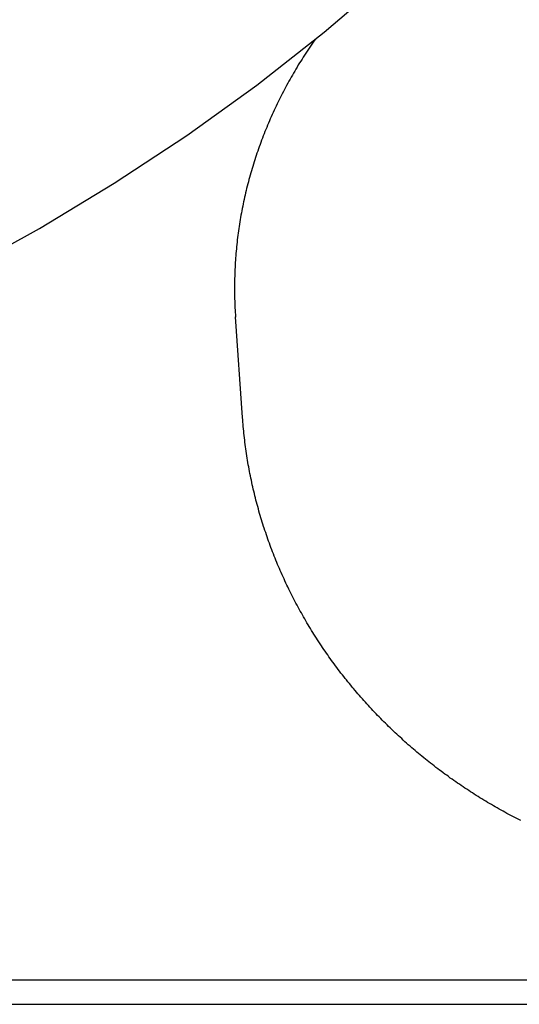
# Model space of a CAD drawing. Extents: x 1107 to 4046, y 937 to 3355.
# Tile 347 of 656: x 2152.49 to 2155.03, y 2649.31 to 2654.31. Entities that reach past the tile are written whole.
import ezdxf

# ---------------------------------------------------------------- set-up
doc = ezdxf.new("R2010")
doc.units = 0
doc.layers.add('KF_VIDA_L___C_REAR', color=7, linetype='CONTINUOUS')

# ---------------------------------------------------------------- blocks, each defined once
blk = doc.blocks.new('KF_VIDA_L___C_REAR')
at = {"layer": 'KF_VIDA_L___C_REAR'}
for p, q in [((-33.359162, 963.074954), (-33.394874, 963.585339)), ((-49, 960.219817), (49, 960.219817)), ((-49, 960.094817), (49, 960.094817))]:
    blk.add_line(p, q, dxfattribs=at)
for points in [[(-34.7798, 963.819, 0), (-34.3897, 964.034, 0), (-34.0104, 964.264, 0), (-33.6427, 964.507, 0), (-33.287, 964.763, 0), (-32.9441, 965.032, 0), (-32.6146, 965.314, 0), (-32.299, 965.607, 0), (-31.998, 965.911, 0), (-31.712, 966.226, 0), (-31.4415, 966.551, 0), (-31.1871, 966.886, 0), (-30.9491, 967.23, 0), (-30.7281, 967.582, 0), (-30.5243, 967.941, 0), (-30.3382, 968.308, 0), (-30.1701, 968.682, 0), (-30.0202, 969.061, 0), (-29.8889, 969.445, 0), (-29.7764, 969.834, 0), (-29.6828, 970.226, 0)], [(-32.9904, 964.995, 0), (-32.9973, 964.985, 0), (-33.0042, 964.975, 0), (-33.0109, 964.965, 0), (-33.0177, 964.955, 0), (-33.0244, 964.945, 0), (-33.031, 964.935, 0), (-33.0376, 964.925, 0), (-33.0441, 964.915, 0), (-33.0506, 964.905, 0), (-33.057, 964.895, 0), (-33.0633, 964.885, 0), (-33.0696, 964.875, 0), (-33.0759, 964.865, 0), (-33.082, 964.854, 0), (-33.0882, 964.844, 0), (-33.0942, 964.834, 0), (-33.1003, 964.824, 0), (-33.1062, 964.813, 0), (-33.1121, 964.803, 0), (-33.118, 964.793, 0), (-33.1238, 964.782, 0), (-33.1295, 964.772, 0), (-33.1352, 964.761, 0), (-33.1408, 964.751, 0), (-33.1464, 964.74, 0), (-33.1519, 964.73, 0), (-33.1573, 964.719, 0), (-33.1627, 964.709, 0), (-33.168, 964.698, 0), (-33.1733, 964.688, 0), (-33.1785, 964.677, 0), (-33.1837, 964.667, 0), (-33.1888, 964.656, 0), (-33.1938, 964.645, 0), (-33.1988, 964.635, 0), (-33.2037, 964.624, 0), (-33.2086, 964.613, 0), (-33.2134, 964.602, 0), (-33.2181, 964.592, 0), (-33.2228, 964.581, 0), (-33.2275, 964.57, 0), (-33.232, 964.559, 0), (-33.2365, 964.548, 0), (-33.241, 964.538, 0), (-33.2454, 964.527, 0), (-33.2497, 964.516, 0), (-33.254, 964.505, 0), (-33.2582, 964.494, 0), (-33.2623, 964.483, 0), (-33.2664, 964.472, 0), (-33.2705, 964.461, 0), (-33.2744, 964.45, 0), (-33.2783, 964.439, 0), (-33.2822, 964.428, 0), (-33.286, 964.417, 0), (-33.2897, 964.406, 0), (-33.2934, 964.395, 0), (-33.297, 964.384, 0), (-33.3005, 964.373, 0), (-33.304, 964.361, 0), (-33.3074, 964.35, 0), (-33.3108, 964.339, 0), (-33.3141, 964.328, 0), (-33.3173, 964.317, 0), (-33.3205, 964.306, 0), (-33.3236, 964.294, 0), (-33.3267, 964.283, 0), (-33.3297, 964.272, 0), (-33.3326, 964.261, 0), (-33.3355, 964.25, 0), (-33.3383, 964.238, 0), (-33.341, 964.227, 0), (-33.3437, 964.216, 0), (-33.3463, 964.204, 0), (-33.3489, 964.193, 0), (-33.3514, 964.182, 0), (-33.3538, 964.17, 0), (-33.3562, 964.159, 0), (-33.3585, 964.148, 0), (-33.3608, 964.136, 0), (-33.363, 964.125, 0), (-33.3651, 964.114, 0), (-33.3672, 964.102, 0), (-33.3692, 964.091, 0), (-33.3711, 964.08, 0), (-33.373, 964.068, 0), (-33.3748, 964.057, 0), (-33.3765, 964.045, 0), (-33.3782, 964.034, 0), (-33.3798, 964.022, 0), (-33.3814, 964.011, 0), (-33.3829, 964, 0), (-33.3843, 963.988, 0), (-33.3857, 963.977, 0), (-33.387, 963.965, 0), (-33.3883, 963.954, 0), (-33.3895, 963.942, 0), (-33.3906, 963.931, 0), (-33.3916, 963.919, 0), (-33.3926, 963.908, 0), (-33.3936, 963.896, 0), (-33.3944, 963.885, 0), (-33.3952, 963.873, 0), (-33.396, 963.862, 0), (-33.3967, 963.85, 0), (-33.3973, 963.839, 0), (-33.3978, 963.827, 0), (-33.3983, 963.816, 0), (-33.3988, 963.804, 0), (-33.3991, 963.793, 0), (-33.3994, 963.781, 0), (-33.3997, 963.77, 0), (-33.3998, 963.758, 0), (-33.3999, 963.747, 0), (-33.4, 963.735, 0), (-33.4, 963.724, 0), (-33.3999, 963.712, 0), (-33.3998, 963.7, 0), (-33.3996, 963.689, 0), (-33.3993, 963.677, 0), (-33.399, 963.666, 0), (-33.3986, 963.654, 0), (-33.3981, 963.643, 0), (-33.3976, 963.631, 0), (-33.397, 963.62, 0), (-33.3964, 963.608, 0), (-33.3956, 963.597, 0), (-33.3949, 963.585, 0)], [(-31.9462, 961.028, 0), (-31.9563, 961.033, 0), (-31.9663, 961.038, 0), (-31.9764, 961.043, 0), (-31.9864, 961.048, 0), (-31.9964, 961.054, 0), (-32.0063, 961.059, 0), (-32.0163, 961.064, 0), (-32.0262, 961.07, 0), (-32.0361, 961.075, 0), (-32.046, 961.081, 0), (-32.0559, 961.086, 0), (-32.0657, 961.092, 0), (-32.0755, 961.098, 0), (-32.0853, 961.103, 0), (-32.0951, 961.109, 0), (-32.1049, 961.115, 0), (-32.1146, 961.12, 0), (-32.1243, 961.126, 0), (-32.134, 961.132, 0), (-32.1436, 961.138, 0), (-32.1533, 961.144, 0), (-32.1629, 961.15, 0), (-32.1725, 961.156, 0), (-32.182, 961.162, 0), (-32.1916, 961.168, 0), (-32.2011, 961.174, 0), (-32.2106, 961.18, 0), (-32.22, 961.187, 0), (-32.2295, 961.193, 0), (-32.2389, 961.199, 0), (-32.2483, 961.206, 0), (-32.2576, 961.212, 0), (-32.267, 961.218, 0), (-32.2763, 961.225, 0), (-32.2856, 961.231, 0), (-32.2948, 961.238, 0), (-32.3041, 961.244, 0), (-32.3133, 961.251, 0), (-32.3224, 961.258, 0), (-32.3316, 961.264, 0), (-32.3407, 961.271, 0), (-32.3498, 961.278, 0), (-32.3589, 961.284, 0), (-32.3679, 961.291, 0), (-32.3769, 961.298, 0), (-32.3859, 961.305, 0), (-32.3949, 961.312, 0), (-32.4038, 961.319, 0), (-32.4127, 961.326, 0), (-32.4216, 961.333, 0), (-32.4304, 961.34, 0), (-32.4392, 961.347, 0), (-32.448, 961.355, 0), (-32.4568, 961.362, 0), (-32.4655, 961.369, 0), (-32.4742, 961.376, 0), (-32.4828, 961.384, 0), (-32.4915, 961.391, 0), (-32.5001, 961.398, 0), (-32.5086, 961.406, 0), (-32.5172, 961.413, 0), (-32.5257, 961.421, 0), (-32.5342, 961.428, 0), (-32.5426, 961.436, 0), (-32.551, 961.444, 0), (-32.5594, 961.451, 0), (-32.5677, 961.459, 0), (-32.5761, 961.467, 0), (-32.5843, 961.474, 0), (-32.5926, 961.482, 0), (-32.6008, 961.49, 0), (-32.609, 961.498, 0), (-32.6172, 961.506, 0), (-32.6253, 961.514, 0), (-32.6334, 961.522, 0), (-32.6414, 961.53, 0), (-32.6494, 961.538, 0), (-32.6574, 961.546, 0), (-32.6653, 961.554, 0), (-32.6733, 961.562, 0), (-32.6811, 961.57, 0), (-32.689, 961.579, 0), (-32.6968, 961.587, 0), (-32.7046, 961.595, 0), (-32.7123, 961.604, 0), (-32.72, 961.612, 0), (-32.7277, 961.62, 0), (-32.7353, 961.629, 0), (-32.7429, 961.637, 0), (-32.7504, 961.646, 0), (-32.7579, 961.654, 0), (-32.7654, 961.663, 0), (-32.7729, 961.671, 0), (-32.7803, 961.68, 0), (-32.7876, 961.689, 0), (-32.795, 961.698, 0), (-32.8023, 961.706, 0), (-32.8095, 961.715, 0), (-32.8167, 961.724, 0), (-32.8239, 961.733, 0), (-32.831, 961.742, 0), (-32.8381, 961.75, 0), (-32.8452, 961.759, 0), (-32.8522, 961.768, 0), (-32.8592, 961.777, 0), (-32.8661, 961.786, 0), (-32.873, 961.795, 0), (-32.8799, 961.805, 0), (-32.8867, 961.814, 0), (-32.8935, 961.823, 0), (-32.9002, 961.832, 0), (-32.9069, 961.841, 0), (-32.9136, 961.851, 0), (-32.9202, 961.86, 0), (-32.9268, 961.869, 0), (-32.9333, 961.878, 0), (-32.9398, 961.888, 0), (-32.9463, 961.897, 0), (-32.9527, 961.907, 0), (-32.959, 961.916, 0), (-32.9653, 961.926, 0), (-32.9716, 961.935, 0), (-32.9779, 961.945, 0), (-32.984, 961.954, 0), (-32.9902, 961.964, 0), (-32.9963, 961.974, 0), (-33.0024, 961.983, 0), (-33.0084, 961.993, 0), (-33.0143, 962.003, 0), (-33.0203, 962.013, 0), (-33.0261, 962.022, 0), (-33.032, 962.032, 0), (-33.0378, 962.042, 0), (-33.0435, 962.052, 0), (-33.0492, 962.062, 0), (-33.0549, 962.072, 0), (-33.0605, 962.082, 0), (-33.066, 962.092, 0), (-33.0716, 962.102, 0), (-33.077, 962.112, 0), (-33.0825, 962.122, 0), (-33.0878, 962.132, 0), (-33.0932, 962.142, 0), (-33.0984, 962.152, 0), (-33.1037, 962.162, 0), (-33.1089, 962.173, 0), (-33.114, 962.183, 0), (-33.1191, 962.193, 0), (-33.1241, 962.203, 0), (-33.1291, 962.214, 0), (-33.1341, 962.224, 0), (-33.139, 962.234, 0), (-33.1438, 962.245, 0), (-33.1486, 962.255, 0), (-33.1534, 962.266, 0), (-33.1581, 962.276, 0), (-33.1628, 962.287, 0), (-33.1674, 962.297, 0), (-33.1719, 962.308, 0), (-33.1764, 962.318, 0), (-33.1809, 962.329, 0), (-33.1853, 962.339, 0), (-33.1897, 962.35, 0), (-33.194, 962.361, 0), (-33.1982, 962.371, 0), (-33.2024, 962.382, 0), (-33.2066, 962.393, 0), (-33.2107, 962.403, 0), (-33.2148, 962.414, 0), (-33.2188, 962.425, 0), (-33.2227, 962.436, 0), (-33.2266, 962.446, 0), (-33.2305, 962.457, 0), (-33.2343, 962.468, 0), (-33.238, 962.479, 0), (-33.2417, 962.49, 0), (-33.2454, 962.501, 0), (-33.249, 962.512, 0), (-33.2525, 962.522, 0), (-33.256, 962.533, 0), (-33.2594, 962.544, 0), (-33.2628, 962.555, 0), (-33.2661, 962.566, 0), (-33.2694, 962.577, 0), (-33.2726, 962.588, 0), (-33.2758, 962.599, 0), (-33.2789, 962.611, 0), (-33.282, 962.622, 0), (-33.285, 962.633, 0), (-33.288, 962.644, 0), (-33.2909, 962.655, 0), (-33.2937, 962.666, 0), (-33.2965, 962.677, 0), (-33.2992, 962.688, 0), (-33.3019, 962.7, 0), (-33.3045, 962.711, 0), (-33.3071, 962.722, 0), (-33.3096, 962.733, 0), (-33.3121, 962.745, 0), (-33.3145, 962.756, 0), (-33.3168, 962.767, 0), (-33.3191, 962.778, 0), (-33.3214, 962.79, 0), (-33.3236, 962.801, 0), (-33.3257, 962.812, 0), (-33.3278, 962.824, 0), (-33.3298, 962.835, 0), (-33.3317, 962.846, 0), (-33.3336, 962.858, 0), (-33.3355, 962.869, 0), (-33.3373, 962.88, 0), (-33.339, 962.892, 0), (-33.3407, 962.903, 0), (-33.3423, 962.915, 0), (-33.3439, 962.926, 0), (-33.3454, 962.937, 0), (-33.3469, 962.949, 0), (-33.3483, 962.96, 0), (-33.3496, 962.972, 0), (-33.3509, 962.983, 0), (-33.3521, 962.995, 0), (-33.3533, 963.006, 0), (-33.3544, 963.018, 0), (-33.3555, 963.029, 0), (-33.3565, 963.04, 0), (-33.3574, 963.052, 0), (-33.3583, 963.063, 0), (-33.3592, 963.075, 0)]]:
    blk.add_polyline3d(points, dxfattribs=at)

msp = doc.modelspace()

# ---------------------------------------------------------------- block references
at = {"layer": 'KF_VIDA_L___C_REAR'}
msp.add_blockref('KF_VIDA_L___C_REAR', (2186.9791, 1689.2132), dxfattribs=at)

doc.saveas('drawing.dxf')
